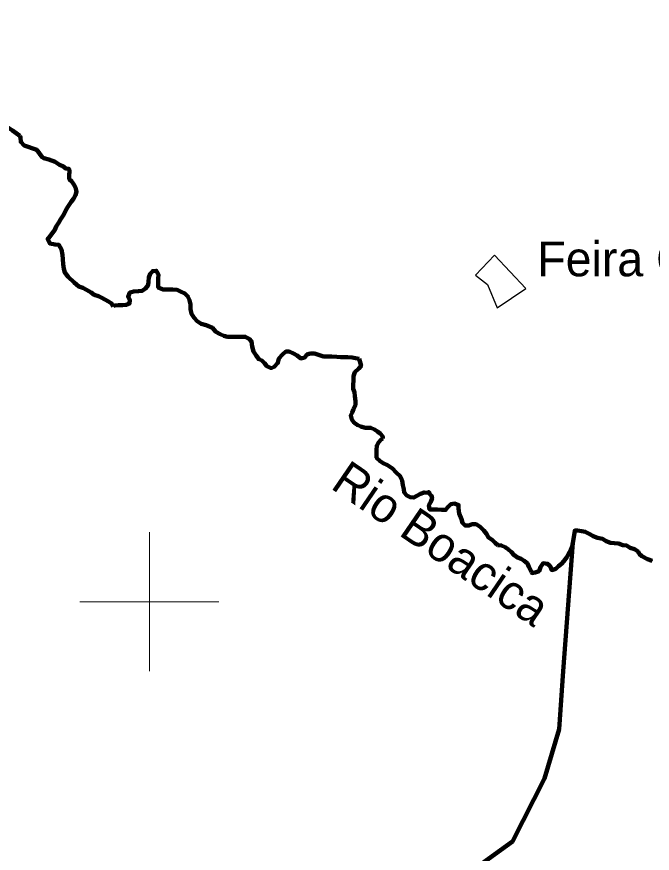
# Model space of a CAD drawing. Extents: x 553962 to 842807, y 8883888 to 9032388.
# Drawn here: x 748090 to 757235, y 8896384 to 8908409 of the extents above; entities that cross this region are included whole.
import ezdxf
from ezdxf.enums import TextEntityAlignment as Align

# ---------------------------------------------------------------- set-up
doc = ezdxf.new("R2010")
doc.units = 0
doc.header["$LTSCALE"] = 20
for name, color, linetype, lineweight in [('2', 7, 'Continuous', 13), ('21', 7, 'Continuous', 25), ('24', 7, 'Continuous', 25), ('9', 7, 'Continuous', 90)]:
    doc.layers.add(name, color=color, linetype=linetype, lineweight=lineweight)
doc.layers.add('41', color=7, linetype='Continuous')
doc.layers.add('49', color=7, linetype='Continuous')

msp = doc.modelspace()

# ---------------------------------------------------------------- linework, layer by layer
at = {"layer": '2'}
for p, q in [((750000, 8899000), (750000, 8901000)), ((749000, 8900000), (751000, 8900000))]:
    msp.add_line(p, q, dxfattribs=at)
at = {"layer": '21'}
msp.add_lwpolyline([(754964.93, 8904979.36), (754689.92, 8904693.59), (754862.84, 8904560.06), (755003.88, 8904222.68), (755417.99, 8904504.03)], close=True, dxfattribs=at)
at = {"layer": '24'}
msp.add_line((749481.68, 8904248.73), (749480, 8904242.68), dxfattribs=at)
for points in [[(747707.2, 8907261.42), (747727.84, 8907234.42), (747794.53, 8907132.87), (747825.48, 8907051.48), (747876.95, 8906939.63), (747943.66, 8906832.98), (748030.49, 8906772.35), (748134.82, 8906696.03)], [(748134.82, 8906696.03), (748145.95, 8906675.16), (748148.38, 8906609.93), (748199.53, 8906559.27), (748377.99, 8906494.12), (748454.85, 8906392.63), (748480.37, 8906377.5), (748551.72, 8906357.56), (748643.51, 8906322.46), (748704.79, 8906282.06)], [(748704.79, 8906282.06), (748751.47, 8906261.51), (748796.99, 8906225.57), (748837.47, 8906222.75), (748851.49, 8906201.49), (748851.84, 8906182.61)], [(748535.91, 8905211.11), (748637.56, 8905343.54), (748658.25, 8905394.34), (748694.23, 8905450.15), (748719.97, 8905495.83), (748766.23, 8905566.85), (748802.32, 8905637.93), (748833.18, 8905688.67), (748874.29, 8905749.54), (748905.08, 8905790.09), (748935.98, 8905845.93), (748951.59, 8905896.76), (748936.72, 8905952.88), (748911.6, 8905998.88), (748881.37, 8906039.81), (748846.02, 8906075.69), (748846.4, 8906131.71), (748851.84, 8906182.61), (748852.03, 8906182.76)], [(749480, 8904242.68), (749454.9, 8904288.67), (749409.32, 8904314.42), (749358.68, 8904345.29), (749313.06, 8904365.95), (749267.48, 8904391.7), (749206.6, 8904412.46), (749161.05, 8904443.3), (749095.24, 8904484.46), (749039.48, 8904510.28), (748983.69, 8904531), (748917.98, 8904587.43), (748832.11, 8904669.45), (748781.69, 8904730.88), (748766.83, 8904786.99), (748757.13, 8904853.25), (748752.55, 8904924.57), (748747.9, 8904985.7), (748733.18, 8905062.18), (748698.05, 8905128.6), (748642.15, 8905134.05), (748565.99, 8905149.81), (748535.91, 8905211.11), (748535.96, 8905217.58), (748535.91, 8905211.11)], [(753017.98, 8903491.85), (752967.21, 8903502.35), (752916.43, 8903512.86), (752855.41, 8903513.25), (752804.56, 8903513.57), (752753.71, 8903513.9), (752697.81, 8903519.35), (752626.66, 8903524.89), (752560.55, 8903525.31), (752504.62, 8903525.67), (752433.57, 8903546.49), (752372.69, 8903567.24), (752316.76, 8903567.6), (752265.8, 8903552.65), (752235, 8903512.11), (752178.96, 8903497.19), (752123.31, 8903538.28), (752072.68, 8903569.15), (752011.84, 8903595), (751960.99, 8903595.33), (751914.94, 8903554.88), (751863.65, 8903494.1), (751847.97, 8903433.1), (751796.72, 8903377.41), (751750.81, 8903357.33), (751690.01, 8903388.27), (751654.7, 8903429.23), (751619.36, 8903465.1), (751573.74, 8903485.76), (751533.42, 8903536.94), (751498.25, 8903598.27), (751478.42, 8903669.69), (751468.75, 8903741.04), (751433.41, 8903776.91), (751377.69, 8903807.82), (751311.58, 8903808.24), (751260.73, 8903808.56), (751189.54, 8903809.02), (751123.44, 8903809.44), (751072.66, 8903819.94), (751016.91, 8903845.76), (750956.14, 8903881.79), (750905.68, 8903938.13), (750814.41, 8903974.35), (750743.36, 8903995.17), (750687.68, 8904031.17), (750642.27, 8904082.38), (750607.07, 8904138.62), (750592.28, 8904204.91), (750592.75, 8904271.11), (750577.93, 8904332.31), (750552.9, 8904388.48), (750507.42, 8904429.51), (750446.62, 8904460.45), (750401, 8904481.11), (750334.93, 8904486.62), (750263.74, 8904487.08), (750197.63, 8904487.5), (750126.66, 8904518.5), (750127.09, 8904579.6), (750127.56, 8904645.8), (750127.95, 8904701.81), (750097.84, 8904758.02), (750046.95, 8904753.25), (750011.07, 8904712.74), (749990.37, 8904661.95), (749984.85, 8904600.88), (749979.41, 8904549.99), (749943.49, 8904504.39), (749897.47, 8904469.04), (749841.5, 8904464.3), (749775.36, 8904459.63), (749719.32, 8904444.71), (749693.46, 8904383.77), (749718.56, 8904337.78), (749713.12, 8904286.89), (749667.21, 8904266.82), (749611.24, 8904262.08), (749555.3, 8904262.44), (749504.42, 8904257.67), (749481.68, 8904248.73)], [(753357.49, 8902346.67), (753357.36, 8902377.25), (753322.05, 8902418.21), (753281.59, 8902449.02), (753236, 8902474.77), (753185.33, 8902500.56), (753103.97, 8902501.07), (753043.06, 8902516.74), (752997.44, 8902537.4), (752946.84, 8902573.37), (752911.57, 8902619.42), (752896.71, 8902675.53), (752917.38, 8902721.23), (752938.04, 8902766.92), (752963.9, 8902827.87), (752964.29, 8902883.88), (752954.63, 8902955.23), (752949.94, 8903011.27), (752929.96, 8903062.32), (752930.35, 8903118.33), (752935.87, 8903179.4), (752936.3, 8903240.51), (752957.07, 8903301.48), (753013.37, 8903352.04), (753044.16, 8903392.59), (753017.98, 8903491.85)], [(755014.1, 8900810.71), (754973.67, 8900846.61), (754933.28, 8900887.6), (754877.6, 8900923.6), (754847.45, 8900974.72), (754812.21, 8901025.86), (754756.64, 8901077.14), (754700.95, 8901113.14), (754645.02, 8901113.5), (754594.02, 8901093.45), (754543.17, 8901093.77), (754502.78, 8901134.77), (754487.89, 8901185.79), (754457.95, 8901267.45), (754448.29, 8901338.8), (754448.65, 8901389.72), (754387.77, 8901410.48), (754336.85, 8901400.62), (754295.92, 8901365.23), (754260, 8901319.63), (754204.06, 8901319.99), (754143.08, 8901325.47), (754092.23, 8901325.79), (754031.21, 8901326.18), (754021.47, 8901387.35), (754047.25, 8901438.11), (754067.95, 8901488.9), (754059.23, 8901524.14), (754031.88, 8901551.52), (754018.21, 8901578.91), (754004.53, 8901565.22), (753951.58, 8901571.11), (753900.58, 8901551.07), (753849.52, 8901520.84), (753803.57, 8901495.67), (753752.76, 8901501.09), (753702.09, 8901526.87), (753666.78, 8901567.83), (753662.05, 8901618.78), (753647.19, 8901674.89), (753637.49, 8901741.15), (753607.41, 8901802.45), (753551.87, 8901858.82), (753496.34, 8901915.19), (753425.47, 8901961.47), (753364.66, 8901992.41), (753319.08, 8902018.16), (753268.59, 8902069.4), (753269.02, 8902130.5), (753269.38, 8902181.42), (753269.81, 8902242.53), (753295.56, 8902288.19), (753336.56, 8902333.76), (753357.49, 8902346.67)], [(756119.09, 8901021.94), (756119.02, 8901012.45), (756113.58, 8900961.57), (756102.97, 8900900.53), (756092.41, 8900844.58), (756081.88, 8900793.73), (756061.21, 8900748.03), (756030.27, 8900687.12), (756004.52, 8900641.45), (755963.41, 8900580.61), (755927.57, 8900545.19), (755886.63, 8900509.81), (755845.7, 8900474.42), (755789.62, 8900454.41), (755764.59, 8900510.58), (755729.25, 8900546.45), (755663.18, 8900551.97), (755627.19, 8900496.18), (755606.46, 8900440.3), (755550.38, 8900420.29), (755502.58, 8900410.82), (755497.61, 8900418.72)], [(756570.61, 8900872.09), (756519.98, 8900902.97), (756448.9, 8900918.7), (756382.97, 8900944.58), (756337.39, 8900970.33), (756271.53, 8901006.39), (756220.72, 8901011.81), (756159.77, 8901022.38), (756119.09, 8901022.65), (756119.09, 8901021.94)], [(757242.15, 8900585.76), (757166.53, 8900609.67), (757082.94, 8900653.5), (757047.11, 8900689.37), (757031.19, 8900721.25), (756979.04, 8900757.06), (756918.13, 8900772.72), (756862.45, 8900808.72), (756811.64, 8900814.14), (756750.76, 8900834.9), (756689.78, 8900840.38), (756633.88, 8900845.82), (756570.61, 8900872.09)], [(755497.61, 8900418.72), (755494.59, 8900441.01), (755459.42, 8900502.34), (755439.41, 8900548.3), (755393.93, 8900589.33), (755348.34, 8900615.08), (755297.64, 8900635.77), (755241.96, 8900671.77), (755211.73, 8900712.7), (755166.22, 8900748.63), (755120.71, 8900784.57), (755064.95, 8900810.38), (755014.1, 8900810.71)]]:
    msp.add_lwpolyline(points, dxfattribs=at)
at = {"layer": '9'}
msp.add_line((749481.68, 8904248.73), (749480, 8904242.68), dxfattribs=at)
msp.add_line((749481.68, 8904248.73), (749480, 8904242.68), dxfattribs=at)
for points in [[(747707.2, 8907261.42), (747727.84, 8907234.42), (747794.53, 8907132.87), (747825.48, 8907051.48), (747876.95, 8906939.63), (747943.66, 8906832.98), (748030.49, 8906772.35), (748134.82, 8906696.03)], [(747707.2, 8907261.42), (747727.84, 8907234.42), (747794.53, 8907132.87), (747825.48, 8907051.48), (747876.95, 8906939.63), (747943.66, 8906832.98), (748030.49, 8906772.35), (748134.82, 8906696.03)], [(748134.82, 8906696.03), (748145.95, 8906675.16), (748148.38, 8906609.93), (748199.53, 8906559.27), (748377.99, 8906494.12), (748454.85, 8906392.63), (748480.37, 8906377.5), (748551.72, 8906357.56), (748643.51, 8906322.46), (748704.79, 8906282.06)], [(748134.82, 8906696.03), (748145.95, 8906675.16), (748148.38, 8906609.93), (748199.53, 8906559.27), (748377.99, 8906494.12), (748454.85, 8906392.63), (748480.37, 8906377.5), (748551.72, 8906357.56), (748643.51, 8906322.46), (748704.79, 8906282.06)], [(748704.79, 8906282.06), (748751.47, 8906261.51), (748796.99, 8906225.57), (748837.47, 8906222.75), (748851.49, 8906201.49), (748851.84, 8906182.61)], [(748704.79, 8906282.06), (748751.47, 8906261.51), (748796.99, 8906225.57), (748837.47, 8906222.75), (748851.49, 8906201.49), (748851.84, 8906182.61)], [(748535.91, 8905211.11), (748637.56, 8905343.54), (748658.25, 8905394.34), (748694.23, 8905450.15), (748719.97, 8905495.83), (748766.23, 8905566.85), (748802.32, 8905637.93), (748833.18, 8905688.67), (748874.29, 8905749.54), (748905.08, 8905790.09), (748935.98, 8905845.93), (748951.59, 8905896.76), (748936.72, 8905952.88), (748911.6, 8905998.88), (748881.37, 8906039.81), (748846.02, 8906075.69), (748846.4, 8906131.71), (748851.84, 8906182.61), (748851.93, 8906182.68)], [(748535.91, 8905211.11), (748637.56, 8905343.54), (748658.25, 8905394.34), (748694.23, 8905450.15), (748719.97, 8905495.83), (748766.23, 8905566.85), (748802.32, 8905637.93), (748833.18, 8905688.67), (748874.29, 8905749.54), (748905.08, 8905790.09), (748935.98, 8905845.93), (748951.59, 8905896.76), (748936.72, 8905952.88), (748911.6, 8905998.88), (748881.37, 8906039.81), (748846.02, 8906075.69), (748846.4, 8906131.71), (748851.84, 8906182.61), (748851.93, 8906182.68)], [(749480, 8904242.68), (749454.9, 8904288.67), (749409.32, 8904314.42), (749358.68, 8904345.29), (749313.06, 8904365.95), (749267.48, 8904391.7), (749206.6, 8904412.46), (749161.05, 8904443.3), (749095.24, 8904484.46), (749039.48, 8904510.28), (748983.69, 8904531), (748917.98, 8904587.43), (748832.11, 8904669.45), (748781.69, 8904730.88), (748766.83, 8904786.99), (748757.13, 8904853.25), (748752.55, 8904924.57), (748747.9, 8904985.7), (748733.18, 8905062.18), (748698.05, 8905128.6), (748642.15, 8905134.05), (748565.99, 8905149.81), (748535.91, 8905211.11), (748535.96, 8905217.58), (748535.91, 8905211.11)], [(749480, 8904242.68), (749454.9, 8904288.67), (749409.32, 8904314.42), (749358.68, 8904345.29), (749313.06, 8904365.95), (749267.48, 8904391.7), (749206.6, 8904412.46), (749161.05, 8904443.3), (749095.24, 8904484.46), (749039.48, 8904510.28), (748983.69, 8904531), (748917.98, 8904587.43), (748832.11, 8904669.45), (748781.69, 8904730.88), (748766.83, 8904786.99), (748757.13, 8904853.25), (748752.55, 8904924.57), (748747.9, 8904985.7), (748733.18, 8905062.18), (748698.05, 8905128.6), (748642.15, 8905134.05), (748565.99, 8905149.81), (748535.91, 8905211.11), (748535.96, 8905217.58), (748535.91, 8905211.11)], [(753017.98, 8903491.85), (752967.21, 8903502.35), (752916.43, 8903512.86), (752855.41, 8903513.25), (752804.56, 8903513.57), (752753.71, 8903513.9), (752697.81, 8903519.35), (752626.66, 8903524.89), (752560.55, 8903525.31), (752504.62, 8903525.67), (752433.57, 8903546.49), (752372.69, 8903567.24), (752316.76, 8903567.6), (752265.8, 8903552.65), (752235, 8903512.11), (752178.96, 8903497.19), (752123.31, 8903538.28), (752072.68, 8903569.15), (752011.84, 8903595), (751960.99, 8903595.33), (751914.94, 8903554.88), (751863.65, 8903494.1), (751847.97, 8903433.1), (751796.72, 8903377.41), (751750.81, 8903357.33), (751690.01, 8903388.27), (751654.7, 8903429.23), (751619.36, 8903465.1), (751573.74, 8903485.76), (751533.42, 8903536.94), (751498.25, 8903598.27), (751478.42, 8903669.69), (751468.75, 8903741.04), (751433.41, 8903776.91), (751377.69, 8903807.82), (751311.58, 8903808.24), (751260.73, 8903808.56), (751189.54, 8903809.02), (751123.44, 8903809.44), (751072.66, 8903819.94), (751016.91, 8903845.76), (750956.14, 8903881.79), (750905.68, 8903938.13), (750814.41, 8903974.35), (750743.36, 8903995.17), (750687.68, 8904031.17), (750642.27, 8904082.38), (750607.07, 8904138.62), (750592.28, 8904204.91), (750592.75, 8904271.11), (750577.93, 8904332.31), (750552.9, 8904388.48), (750507.42, 8904429.51), (750446.62, 8904460.45), (750401, 8904481.11), (750334.93, 8904486.62), (750263.74, 8904487.08), (750197.63, 8904487.5), (750126.66, 8904518.5), (750127.09, 8904579.6), (750127.56, 8904645.8), (750127.95, 8904701.81), (750097.84, 8904758.02), (750046.95, 8904753.25), (750011.07, 8904712.74), (749990.37, 8904661.95), (749984.85, 8904600.88), (749979.41, 8904549.99), (749943.49, 8904504.39), (749897.47, 8904469.04), (749841.5, 8904464.3), (749775.36, 8904459.63), (749719.32, 8904444.71), (749693.46, 8904383.77), (749718.56, 8904337.78), (749713.12, 8904286.89), (749667.21, 8904266.82), (749611.24, 8904262.08), (749555.3, 8904262.44), (749504.42, 8904257.67), (749481.68, 8904248.73)], [(753017.98, 8903491.85), (752967.21, 8903502.35), (752916.43, 8903512.86), (752855.41, 8903513.25), (752804.56, 8903513.57), (752753.71, 8903513.9), (752697.81, 8903519.35), (752626.66, 8903524.89), (752560.55, 8903525.31), (752504.62, 8903525.67), (752433.57, 8903546.49), (752372.69, 8903567.24), (752316.76, 8903567.6), (752265.8, 8903552.65), (752235, 8903512.11), (752178.96, 8903497.19), (752123.31, 8903538.28), (752072.68, 8903569.15), (752011.84, 8903595), (751960.99, 8903595.33), (751914.94, 8903554.88), (751863.65, 8903494.1), (751847.97, 8903433.1), (751796.72, 8903377.41), (751750.81, 8903357.33), (751690.01, 8903388.27), (751654.7, 8903429.23), (751619.36, 8903465.1), (751573.74, 8903485.76), (751533.42, 8903536.94), (751498.25, 8903598.27), (751478.42, 8903669.69), (751468.75, 8903741.04), (751433.41, 8903776.91), (751377.69, 8903807.82), (751311.58, 8903808.24), (751260.73, 8903808.56), (751189.54, 8903809.02), (751123.44, 8903809.44), (751072.66, 8903819.94), (751016.91, 8903845.76), (750956.14, 8903881.79), (750905.68, 8903938.13), (750814.41, 8903974.35), (750743.36, 8903995.17), (750687.68, 8904031.17), (750642.27, 8904082.38), (750607.07, 8904138.62), (750592.28, 8904204.91), (750592.75, 8904271.11), (750577.93, 8904332.31), (750552.9, 8904388.48), (750507.42, 8904429.51), (750446.62, 8904460.45), (750401, 8904481.11), (750334.93, 8904486.62), (750263.74, 8904487.08), (750197.63, 8904487.5), (750126.66, 8904518.5), (750127.09, 8904579.6), (750127.56, 8904645.8), (750127.95, 8904701.81), (750097.84, 8904758.02), (750046.95, 8904753.25), (750011.07, 8904712.74), (749990.37, 8904661.95), (749984.85, 8904600.88), (749979.41, 8904549.99), (749943.49, 8904504.39), (749897.47, 8904469.04), (749841.5, 8904464.3), (749775.36, 8904459.63), (749719.32, 8904444.71), (749693.46, 8904383.77), (749718.56, 8904337.78), (749713.12, 8904286.89), (749667.21, 8904266.82), (749611.24, 8904262.08), (749555.3, 8904262.44), (749504.42, 8904257.67), (749481.68, 8904248.73)], [(753357.49, 8902346.67), (753357.36, 8902377.25), (753322.05, 8902418.21), (753281.59, 8902449.02), (753236, 8902474.77), (753185.33, 8902500.56), (753103.97, 8902501.07), (753043.06, 8902516.74), (752997.44, 8902537.4), (752946.84, 8902573.37), (752911.57, 8902619.42), (752896.71, 8902675.53), (752917.38, 8902721.23), (752938.04, 8902766.92), (752963.9, 8902827.87), (752964.29, 8902883.88), (752954.63, 8902955.23), (752949.94, 8903011.27), (752929.96, 8903062.32), (752930.35, 8903118.33), (752935.87, 8903179.4), (752936.3, 8903240.51), (752957.07, 8903301.48), (753013.37, 8903352.04), (753044.16, 8903392.59), (753017.98, 8903491.85)], [(753357.49, 8902346.67), (753357.36, 8902377.25), (753322.05, 8902418.21), (753281.59, 8902449.02), (753236, 8902474.77), (753185.33, 8902500.56), (753103.97, 8902501.07), (753043.06, 8902516.74), (752997.44, 8902537.4), (752946.84, 8902573.37), (752911.57, 8902619.42), (752896.71, 8902675.53), (752917.38, 8902721.23), (752938.04, 8902766.92), (752963.9, 8902827.87), (752964.29, 8902883.88), (752954.63, 8902955.23), (752949.94, 8903011.27), (752929.96, 8903062.32), (752930.35, 8903118.33), (752935.87, 8903179.4), (752936.3, 8903240.51), (752957.07, 8903301.48), (753013.37, 8903352.04), (753044.16, 8903392.59), (753017.98, 8903491.85)], [(755014.1, 8900810.71), (754973.67, 8900846.61), (754933.28, 8900887.6), (754877.6, 8900923.6), (754847.45, 8900974.72), (754812.21, 8901025.86), (754756.64, 8901077.14), (754700.95, 8901113.14), (754645.02, 8901113.5), (754594.02, 8901093.45), (754543.17, 8901093.77), (754502.78, 8901134.77), (754487.89, 8901185.79), (754457.95, 8901267.45), (754448.29, 8901338.8), (754448.65, 8901389.72), (754387.77, 8901410.48), (754336.85, 8901400.62), (754295.92, 8901365.23), (754260, 8901319.63), (754204.06, 8901319.99), (754143.08, 8901325.47), (754092.23, 8901325.79), (754031.21, 8901326.18), (754021.47, 8901387.35), (754047.25, 8901438.11), (754067.95, 8901488.9), (754059.23, 8901524.14), (754031.88, 8901551.52), (754018.21, 8901578.91), (754004.53, 8901565.22), (753951.58, 8901571.11), (753900.58, 8901551.07), (753849.52, 8901520.84), (753803.57, 8901495.67), (753752.76, 8901501.09), (753702.09, 8901526.87), (753666.78, 8901567.83), (753662.05, 8901618.78), (753647.19, 8901674.89), (753637.49, 8901741.15), (753607.41, 8901802.45), (753551.87, 8901858.82), (753496.34, 8901915.19), (753425.47, 8901961.47), (753364.66, 8901992.41), (753319.08, 8902018.16), (753268.59, 8902069.4), (753269.02, 8902130.5), (753269.38, 8902181.42), (753269.81, 8902242.53), (753295.56, 8902288.19), (753336.56, 8902333.76), (753357.49, 8902346.67)], [(755014.1, 8900810.71), (754973.67, 8900846.61), (754933.28, 8900887.6), (754877.6, 8900923.6), (754847.45, 8900974.72), (754812.21, 8901025.86), (754756.64, 8901077.14), (754700.95, 8901113.14), (754645.02, 8901113.5), (754594.02, 8901093.45), (754543.17, 8901093.77), (754502.78, 8901134.77), (754487.89, 8901185.79), (754457.95, 8901267.45), (754448.29, 8901338.8), (754448.65, 8901389.72), (754387.77, 8901410.48), (754336.85, 8901400.62), (754295.92, 8901365.23), (754260, 8901319.63), (754204.06, 8901319.99), (754143.08, 8901325.47), (754092.23, 8901325.79), (754031.21, 8901326.18), (754021.47, 8901387.35), (754047.25, 8901438.11), (754067.95, 8901488.9), (754059.23, 8901524.14), (754031.88, 8901551.52), (754018.21, 8901578.91), (754004.53, 8901565.22), (753951.58, 8901571.11), (753900.58, 8901551.07), (753849.52, 8901520.84), (753803.57, 8901495.67), (753752.76, 8901501.09), (753702.09, 8901526.87), (753666.78, 8901567.83), (753662.05, 8901618.78), (753647.19, 8901674.89), (753637.49, 8901741.15), (753607.41, 8901802.45), (753551.87, 8901858.82), (753496.34, 8901915.19), (753425.47, 8901961.47), (753364.66, 8901992.41), (753319.08, 8902018.16), (753268.59, 8902069.4), (753269.02, 8902130.5), (753269.38, 8902181.42), (753269.81, 8902242.53), (753295.56, 8902288.19), (753336.56, 8902333.76), (753357.49, 8902346.67)], [(756119.09, 8901021.94), (756119.02, 8901012.45), (756113.58, 8900961.57), (756102.97, 8900900.53), (756092.41, 8900844.58), (756081.88, 8900793.73), (756061.21, 8900748.03), (756030.27, 8900687.12), (756004.52, 8900641.45), (755963.41, 8900580.61), (755927.57, 8900545.19), (755886.63, 8900509.81), (755845.7, 8900474.42), (755789.62, 8900454.41), (755764.59, 8900510.58), (755729.25, 8900546.45), (755663.18, 8900551.97), (755627.19, 8900496.18), (755606.46, 8900440.3), (755550.38, 8900420.29), (755502.58, 8900410.82), (755497.61, 8900418.72)], [(756119.09, 8901021.94), (756119.02, 8901012.45), (756113.58, 8900961.57), (756102.97, 8900900.53), (756092.41, 8900844.58), (756081.88, 8900793.73), (756061.21, 8900748.03), (756030.27, 8900687.12), (756004.52, 8900641.45), (755963.41, 8900580.61), (755927.57, 8900545.19), (755886.63, 8900509.81), (755845.7, 8900474.42), (755789.62, 8900454.41), (755764.59, 8900510.58), (755729.25, 8900546.45), (755663.18, 8900551.97), (755627.19, 8900496.18), (755606.46, 8900440.3), (755550.38, 8900420.29), (755502.58, 8900410.82), (755497.61, 8900418.72)], [(756570.61, 8900872.09), (756519.98, 8900902.97), (756448.9, 8900918.7), (756382.97, 8900944.58), (756337.39, 8900970.33), (756271.53, 8901006.39), (756220.72, 8901011.81), (756159.77, 8901022.38), (756119.09, 8901022.65), (756119.09, 8901021.94)], [(756570.61, 8900872.09), (756519.98, 8900902.97), (756448.9, 8900918.7), (756382.97, 8900944.58), (756337.39, 8900970.33), (756271.53, 8901006.39), (756220.72, 8901011.81), (756159.77, 8901022.38), (756119.09, 8901022.65), (756119.09, 8901021.94)], [(746808.87, 8890399.77), (752241.52, 8894614.23), (753009.41, 8895516.68), (754051.43, 8895909.32), (754534.01, 8896055.45), (755222.33, 8896553.65), (755686.29, 8897459.77), (755895.18, 8898166.37), (755953.22, 8899001.41), (756092.41, 8900844.58)], [(746808.87, 8890399.77), (752241.52, 8894614.23), (753009.41, 8895516.68), (754051.43, 8895909.32), (754534.01, 8896055.45), (755222.33, 8896553.65), (755686.29, 8897459.77), (755895.18, 8898166.37), (755953.22, 8899001.41), (756092.41, 8900844.58)], [(757231.47, 8900589.14), (757166.53, 8900609.67), (757082.94, 8900653.5), (757047.11, 8900689.37), (757031.19, 8900721.25), (756979.04, 8900757.06), (756918.13, 8900772.72), (756862.45, 8900808.72), (756811.64, 8900814.14), (756750.76, 8900834.9), (756689.78, 8900840.38), (756633.88, 8900845.82), (756570.61, 8900872.09)], [(757231.47, 8900589.14), (757166.53, 8900609.67), (757082.94, 8900653.5), (757047.11, 8900689.37), (757031.19, 8900721.25), (756979.04, 8900757.06), (756918.13, 8900772.72), (756862.45, 8900808.72), (756811.64, 8900814.14), (756750.76, 8900834.9), (756689.78, 8900840.38), (756633.88, 8900845.82), (756570.61, 8900872.09)], [(755497.61, 8900418.72), (755494.59, 8900441.01), (755459.42, 8900502.34), (755439.41, 8900548.3), (755393.93, 8900589.33), (755348.34, 8900615.08), (755297.64, 8900635.77), (755241.96, 8900671.77), (755211.73, 8900712.7), (755166.22, 8900748.63), (755120.71, 8900784.57), (755064.95, 8900810.38), (755014.1, 8900810.71)], [(755497.61, 8900418.72), (755494.59, 8900441.01), (755459.42, 8900502.34), (755439.41, 8900548.3), (755393.93, 8900589.33), (755348.34, 8900615.08), (755297.64, 8900635.77), (755241.96, 8900671.77), (755211.73, 8900712.7), (755166.22, 8900748.63), (755120.71, 8900784.57), (755064.95, 8900810.38), (755014.1, 8900810.71)]]:
    msp.add_lwpolyline(points, dxfattribs=at)
msp.add_spline([(752845.84, 8918517.4), (763638.29, 8902563.49), (763638.29, 8902563.48)], degree=3, dxfattribs=at)

# ---------------------------------------------------------------- texts
at = {"layer": '41'}
msp.add_text('Feira Grande', height=500, dxfattribs=at).set_placement((755580.9, 8904677.89))
at = {"layer": '49'}
msp.add_text('Rio Boacica', height=500, rotation=325.606, dxfattribs=at).set_placement((754060.35, 8900632.66), align=Align.CENTER)

doc.saveas('drawing.dxf')
